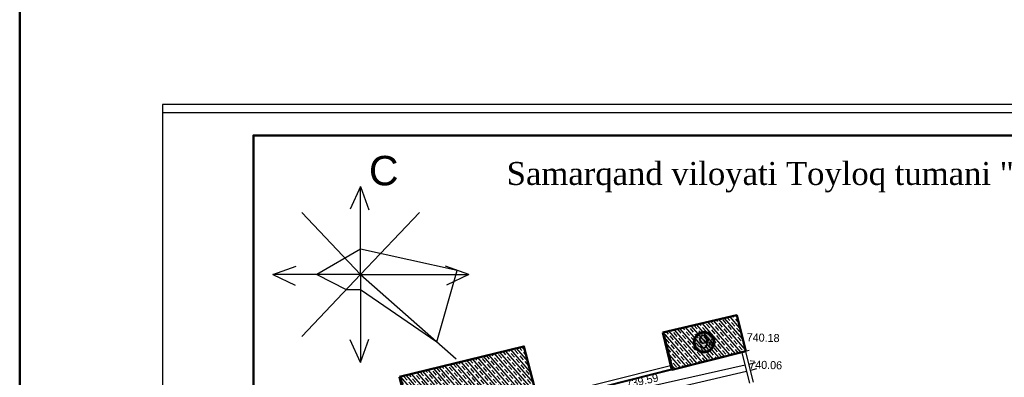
# Model space of a CAD drawing. Header units: millimetres. Extents: x -257011 to 237647566, y 2784933 to 6706507.
# Tile 284 of 451: x 10175931 to 10283163, y 5253985 to 5292935. Entities that reach past the tile are written whole.
import ezdxf

# ---------------------------------------------------------------- set-up
doc = ezdxf.new("R2010")
doc.units = ezdxf.units.MM
doc.header["$LTSCALE"] = 1000
doc.header["$PDMODE"] = 32
doc.header["$PDSIZE"] = 0.3
for name, color, linetype in [('(002) Рамка', 7, 'Continuous'), ('(004) Точки рельефа', 7, 'Continuous'), ('(007) Здания', 7, 'Continuous'), ('(013) Газопровод', 30, 'ИК_Газопровод -------г--------'), ('(027) Гидрография', 7, 'Continuous'), ('(040) Ограда', 7, 'Continuous'), ('Слой1', 1, 'Continuous')]:
    doc.layers.add(name, color=color, linetype=linetype)
doc.layers.add('Ф А С А Д', color=250, linetype='Continuous', lineweight=15)
doc.styles.add('D-431', font='txt', dxfattribs={"width": 2})
doc.styles.add('P-131', font='txt')
doc.styles.add('Roman', font='romans')
doc.styles.get("Standard").update_dxf_attribs({"font": 'ARIALN.TTF'})
doc.styles.add('WMF-Times New Roman0', font='times.ttf')
doc.linetypes.add('KANALIS_K', pattern='A,1,["<",Standard,S=1.8,R=0,X=-0.9,Y=-0.9],3,-1,["К",Standard,S=1.8,R=0,X=-0.9,Y=-0.9],-1,10', length=16)
doc.linetypes.add('ИК_Воздушка ------- --------', pattern='A,9,-0.6,["Z",Standard,S=1.2,R=70,X=0.6,Y=-0.65],-1', length=10.6)
doc.linetypes.add('ИК_Газопровод -------г--------', pattern='A,9,-0.6,["Г",Standard,S=1.2,R=0,X=0,Y=-0.6],-1.2', length=10.8)
doc.linetypes.add('ОГРАДА_БЕТ', pattern='A,4,["|",Standard,S=0.8,R=0,X=0,Y=-0.8],4', length=8)

# ---------------------------------------------------------------- blocks, each defined once
blk = doc.blocks.new('kjvklglhl')
at = {"layer": '(004) Точки рельефа'}
for p in [(297.84, 542.76), (298.19, 539.8)]:
    blk.add_point(p, dxfattribs=at)
at = {"layer": '(007) Здания'}
for points in [[(289.16, 543.42), (290.17, 539.84), (298.03, 542.06), (297.02, 545.65)], [(260.58, 538.07), (262.31, 531.96), (275.68, 535.74), (273.96, 541.85)], [(290.06, 540.22), (275.57, 536.13)]]:
    blk.add_lwpolyline(points, dxfattribs=at)
at = {"layer": '(013) Газопровод', "linetype": 'ИК_Воздушка ------- --------', "ltscale": 0.5, "flags": 128}
blk.add_lwpolyline([(262.29, 531.51), (262.52, 531.95), (298.42, 542.1)], dxfattribs=at)
at = {"layer": '(027) Гидрография', "color": 3}
blk.add_lwpolyline([(298.24, 539.82), (298.19, 539.8), (285.08, 536.34), (281.15, 534.6), (269.42, 530.91), (261.97, 528.6, -1.037307), (261.75, 529.41), (280.85, 535.2), (285.04, 537.21), (298.04, 540.5)], format="xyb", dxfattribs=at)
for points in [[(298.43, 540.6), (299.17, 540.79)], [(299.29, 540.09), (298.62, 539.92)]]:
    blk.add_lwpolyline(points, dxfattribs=at)
at = {"layer": '(040) Ограда', "linetype": 'ОГРАДА_БЕТ', "ltscale": 0.5, "flags": 128}
for points in [[(298.6, 538.54), (297.63, 541.94)], [(298.98, 538.65), (298.02, 542.05)], [(290.17, 539.84), (275.68, 535.74)]]:
    blk.add_lwpolyline(points, dxfattribs=at)
at = {"layer": '(004) Точки рельефа', "style": 'D-431'}
for s, p in [('740.18', (298.12, 543.08)), ('740.06', (298.48, 540.12))]:
    blk.add_text(s, height=0.875, dxfattribs=at).set_placement(p)
blk.add_text('739.59', height=0.875, rotation=14.2177, dxfattribs=at).set_placement((285.24, 537.58))
at = {"layer": '(007) Здания', "color": 0, "style": 'P-131'}
blk.add_text('Ж', height=0.88, rotation=15.7786, dxfattribs=at).set_placement((293.64, 542.22))
blk = doc.blocks.new('вкпвера')
at = {"lineweight": 30}
blk.add_lwpolyline([(10210745.6, 5709767), (10210596.3, 5709681.1), (10210696.7, 5709629.8), (10210745.6, 5709629.8), (10211004.1, 5709452.6), (10211073.7, 5709695.1), (10210745.6, 5709767)], dxfattribs=at)
at = {"layer": 'Слой1'}
for p, q in [((10210745.6, 5709979.8), (10210709.9, 5709903.7)), ((10210745.6, 5709681.1), (10210745.6, 5709979.8)), ((10210745.6, 5709979.8), (10210773.5, 5709900.5)), ((10210745.6, 5709681.1), (10210545.3, 5709891.7)), ((10210745.6, 5709681.1), (10210946, 5709891.7)), ((10210446.9, 5709681.1), (10210526.3, 5709709.1)), ((10211113.3, 5709681.1), (10211034, 5709709.1)), ((10210745.6, 5709681.1), (10210446.9, 5709681.1)), ((10210446.9, 5709681.1), (10210523.1, 5709645.4)), ((10210745.6, 5709681.1), (10210545.3, 5709470.6)), ((10210745.6, 5709681.1), (10211113.3, 5709681.1)), ((10210745.6, 5709681.1), (10210745.6, 5709382.4)), ((10210745.6, 5709681.1), (10211070.2, 5709394.2)), ((10211113.3, 5709681.1), (10211037.2, 5709645.4)), ((10210745.6, 5709382.4), (10210709.9, 5709458.6)), ((10210745.6, 5709382.4), (10210773.5, 5709461.8))]:
    blk.add_line(p, q, dxfattribs=at)
at = {"lineweight": 9, "insert": (10210773.7, 5710084.3), "char_height": 100, "width": 99.5, "attachment_point": 1}
blk.add_mtext('{\\fArial|b0|i0|c204|p34;С}', dxfattribs=at)

msp = doc.modelspace()

# ---------------------------------------------------------------- hatches: boundary and pattern name
at = {"linetype": 'KANALIS_K', "ltscale": 1000}
h = msp.add_hatch(dxfattribs=at)
h.set_pattern_fill('JIS_STN_1E', color=252, scale=550, angle=266, style=0)
h.set_pattern_definition([(311, (0, -474025.9), (415.09027, 360.832466), []), (311, (-27.05, -474412.7), (415.09027, 360.832466), [550, -275])])
h.paths.add_polyline_path([(10245972.841, 5258880.101), (10246953.243, 5254806.233), (10255002.941, 5256815.13), (10254020.977, 5260749.881)])
h.paths.add_polyline_path([(10217306.249, 5254045.461), (10218893.642, 5247617.757), (10232431.52, 5251205.193), (10230845.581, 5257353.333)])
at = {"lineweight": 50}
h = msp.add_hatch(color=1, dxfattribs=at)
h.set_gradient(color1=(255, 255, 255), one_color=1, tint=1)
h.paths.add_polyline_path([(10249385.225, 5257806.153, 1), (10251546.572, 5257806.153, 1)])

# ---------------------------------------------------------------- linework, layer by layer
at = {"layer": '(002) Рамка', "color": 0, "lineweight": 60, "ltscale": 1000}
msp.add_circle((10250465.898, 5257806.153), 1080.673, dxfattribs=at)
at = {"color": 1, "lineweight": 50, "ltscale": 1000}
msp.add_lwpolyline([(10175930.92, 6551317.495), (10501831.747, 6551317.495), (10501831.747, 4597003.103), (10175930.92, 4597003.103)], close=True, dxfattribs=at)
at = {"color": 5}
msp.add_lwpolyline([(10191472.083, 5074569.598), (10485941.78, 5074569.598), (10485941.78, 5282801.741), (10191472.083, 5282801.741)], close=True, dxfattribs=at)
at = {"lineweight": 50, "ltscale": 1000}
for points in [[(10245972.841, 5258880.101), (10246953.243, 5254806.233), (10255002.941, 5256815.13), (10254020.977, 5260749.881), (10245972.841, 5258880.101)], [(10217306.249, 5254045.461), (10218893.642, 5247617.757), (10232431.52, 5251205.193), (10230845.581, 5257353.333), (10217306.249, 5254045.461)]]:
    msp.add_lwpolyline(points, dxfattribs=at)
at = {"layer": 'Defpoints', "color": 4}
msp.add_lwpolyline([(10191472.083, 5283685.669), (10191472.083, 5073685.669), (10339972.083, 5073685.669), (10339972.083, 5283685.669)], close=True, dxfattribs=at)
at = {"layer": 'Ф А С А Д', "color": 5, "lineweight": 50}
msp.add_lwpolyline([(10201387.899, 5077048.552), (10483462.826, 5077048.552), (10483462.826, 5280322.787), (10201387.899, 5280322.787)], close=True, dxfattribs=at)

# ---------------------------------------------------------------- block references
at = {"lineweight": 50, "xscale": 32.04162763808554, "yscale": 32.04162763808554, "zscale": 32.04162763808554}
msp.add_blockref('вкпвера', (-316955845.521, -177682294.254), dxfattribs=at)
at = {"lineweight": 5, "xscale": 999.9999999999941, "yscale": 999.9999999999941, "zscale": 999.9999999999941, "rotation": 358.3893224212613}
msp.add_blockref('kjvklglhl', (9941829.75, 4723429.809), dxfattribs=at)

# ---------------------------------------------------------------- texts
at = {"insert": (10223676.306, 5275774.2), "char_height": 2500, "width": 224024.15487, "attachment_point": 4, "style": 'WMF-Times New Roman0'}
msp.add_mtext('\\pi5289.225;Samarqand viloyati Toyloq tumani "Хоnсhоrbоg\'" МFY dagi 11-son maktabni rekonstruksiya qilish. (360 o\'quvchi o\'rinli qo\'shimcha bino qurish).', dxfattribs=at)
at = {"color": 250, "insert": (10250985.803, 5257849.485, 0), "char_height": 1500, "width": 156685.73039, "attachment_point": 6, "style": 'Roman'}
msp.add_mtext('\\pt64500;{\\fArial|b0|i0|c0|p34;9}', dxfattribs=at)

doc.saveas('drawing.dxf')
